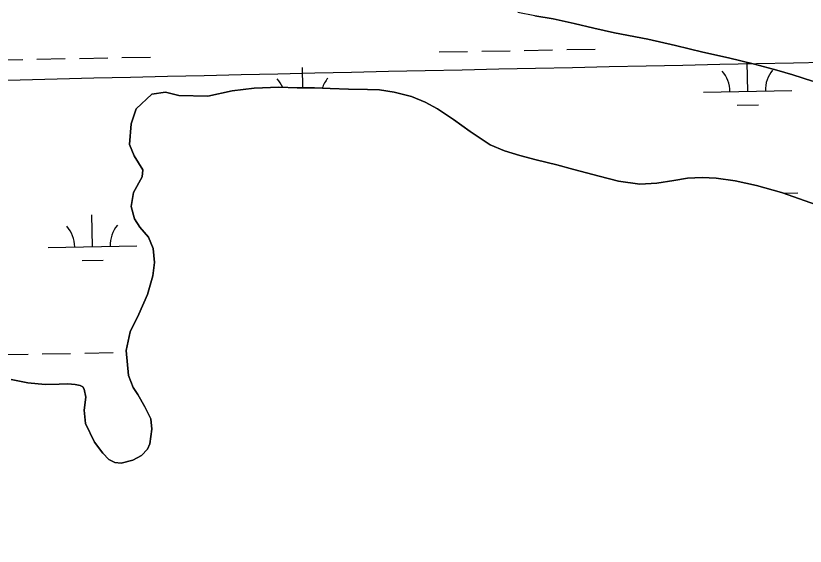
# Model space of a CAD drawing. Extents: x 3914892 to 3953151, y 242587 to 268572.
# Drawn here: x 3947793 to 3948684, y 254080 to 254679 of the extents above; entities that cross this region are included whole.
import ezdxf

# ---------------------------------------------------------------- set-up
doc = ezdxf.new("R2010")
doc.units = 0
for name, color, linetype in [('V-GRID-MAJR', 7, 'Continuous'), ('V-TOPO-SHOR', 7, 'Continuous'), ('V-WETL-SWMP', 7, 'Continuous')]:
    doc.layers.add(name, color=color, linetype=linetype)

msp = doc.modelspace()

# ---------------------------------------------------------------- linework, layer by layer
at = {"layer": 'V-GRID-MAJR'}
msp.add_spline([(3919048.168, 254080.336), (3924366.077, 254173.55000000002), (3929683.974, 254267.537), (3935001.8570000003, 254362.298), (3940319.725, 254457.832), (3945637.58, 254554.14), (3950955.421, 254651.22100000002), (3950955.4220000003, 254651.22100000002)], degree=3, dxfattribs=at)
at = {"layer": 'V-TOPO-SHOR'}
for points in [[(3948714.352, 254597.889), (3948691.88, 254605.063), (3948669.796, 254612.233), (3948651.577, 254617.533), (3948626.245, 254624.226), (3948597.026, 254631.359), (3948568.1890000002, 254637.71), (3948537.419, 254645.255), (3948505.997, 254652.419), (3948468.3510000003, 254659.66700000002), (3948445.204, 254665.032), (3948422.8340000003, 254670.13), (3948399.298, 254675.502), (3948378.593, 254678.891), (3948359.444, 254682.518)], [(3947787.767, 254268.603), (3947806.394, 254264.72400000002), (3947826.083, 254262.90600000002), (3947841.6520000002, 254263.217), (3947851.5160000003, 254263.604), (3947859.808, 254262.975), (3947865.497, 254261.601), (3947868.588, 254260.00400000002), (3947870.113, 254257.64800000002), (3947872.0670000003, 254248.545), (3947870.054, 254233.783), (3947871.674, 254218.976), (3947881.508, 254197.832), (3947890.9420000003, 254185.516), (3947897.847, 254178.159), (3947904.807, 254174.69400000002), (3947911.8000000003, 254174.084), (3947924.818, 254177.541), (3947934.742, 254182.597), (3947941.582, 254189.769), (3947944.259, 254195.959), (3947946.555, 254212.53100000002), (3947945.154, 254224.223), (3947938.592, 254237.799), (3947930.73, 254251.394), (3947925.389, 254259.248), (3947919.861, 254272.81), (3947917.3850000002, 254301.117), (3947922.075, 254322.066), (3947931.682, 254342.173), (3947941.316, 254364.353), (3947947.5670000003, 254385.54200000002), (3947949.324, 254400.564), (3947947.718, 254416.409), (3947942.441, 254429.191), (3947932.9930000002, 254440.47100000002), (3947926.634, 254449.894), (3947923.185, 254463.689), (3947925.731, 254479.48), (3947935.3030000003, 254496.992), (3947936.188, 254505.02000000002), (3947926.282, 254520.71600000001), (3947921.2660000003, 254533.75400000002), (3947922.8740000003, 254557.08000000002), (3947928.5470000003, 254573.866), (3947946.4080000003, 254590.489), (3947961.745, 254592.877), (3947976.736, 254588.787), (3948009.674, 254588.347), (3948036.991, 254594.211), (3948061.6750000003, 254597.25400000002), (3948089.702, 254598.17500000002), (3948110.448, 254597.641), (3948129.904, 254597.641), (3948147.5330000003, 254596.885), (3948168.276, 254596.09100000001), (3948189.798, 254595.544), (3948203.2860000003, 254595.364), (3948219.85, 254592.55000000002), (3948239.245, 254587.88), (3948254.722, 254581.449), (3948268.8880000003, 254573.737), (3948286.627, 254561.828), (3948305.383, 254548.348), (3948328.011, 254533.26), (3948344.264, 254526.557), (3948361.572, 254521.14), (3948380.186, 254516.481), (3948403.198, 254510.726), (3948422.5840000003, 254505.538), (3948451.0160000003, 254497.89500000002), (3948472.9930000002, 254492.415), (3948497.0700000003, 254488.722), (3948516.024, 254490.025), (3948535.259, 254492.882), (3948550.856, 254495.528), (3948567.47, 254496.343), (3948583.284, 254495.614), (3948604.772, 254492.47400000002), (3948628.572, 254487.487), (3948657.002, 254479.584), (3948696.504, 254465.57)]]:
    msp.add_lwpolyline(points, dxfattribs=at)
at = {"layer": 'V-WETL-SWMP'}
for p, q in [((3948378.592, 254678.891), (3948399.299, 254675.50200000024)), ((3948399.299, 254675.50200000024), (3948422.833, 254670.13000000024)), ((3948422.833, 254670.13000000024), (3948445.204, 254665.03300000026)), ((3948445.204, 254665.03300000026), (3948468.35, 254659.66600000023)), ((3948468.35, 254659.66600000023), (3948505.997, 254652.41900000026)), ((3948505.997, 254652.41900000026), (3948537.419, 254645.25500000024)), ((3948537.419, 254645.25500000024), (3948568.188, 254637.71100000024)), ((3948270.555843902, 254638.09859600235), (3948302.5507234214, 254638.6710333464)), ((3948318.548163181, 254638.95725201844), (3948350.5430427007, 254639.52968936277)), ((3948366.540482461, 254639.8159080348), (3948398.5353619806, 254640.3883453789)), ((3948414.532801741, 254640.67456405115), (3948446.5276812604, 254641.24700139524)), ((3948568.188, 254637.71100000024), (3948597.0270000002, 254631.36000000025)), ((3947768.7281567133, 254629.12013092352), (3947800.723036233, 254629.69256826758)), ((3947816.720475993, 254629.97878693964), (3947848.7153555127, 254630.55122428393)), ((3947864.712795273, 254630.83744295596), (3947896.7076747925, 254631.40988030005)), ((3947912.7051145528, 254631.69609897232), (3947944.699994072, 254632.2685363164)), ((3948597.0270000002, 254631.36000000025), (3948626.245, 254624.22600000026)), ((3948618.723974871, 254593.5777357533), (3948618.140225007, 254626.20489878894)), ((3948116.662969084, 254597.64000000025), (3948116.2522956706, 254620.59351013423)), ((3948626.245, 254624.22600000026), (3948651.578, 254617.53300000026)), ((3948651.578, 254617.53300000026), (3948669.795, 254612.23200000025)), ((3948669.795, 254612.23200000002), (3948691.879, 254605.063)), ((3947946.4080000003, 254590.48900000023), (3947928.546, 254573.86600000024)), ((3947961.745, 254592.878), (3947946.4080000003, 254590.48900000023)), ((3947976.736, 254588.787), (3947961.745, 254592.878)), ((3948036.99, 254594.21), (3948009.674, 254588.348)), ((3948061.6750000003, 254597.253), (3948036.99, 254594.21)), ((3948089.703, 254598.176), (3948061.6750000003, 254597.253)), ((3948110.448, 254597.64000000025), (3948089.703, 254598.17600000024)), ((3948129.904, 254597.64000000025), (3948110.448, 254597.64000000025)), ((3948147.534, 254596.88600000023), (3948129.904, 254597.64000000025)), ((3948168.276, 254596.09100000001), (3948147.534, 254596.88600000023)), ((3948189.799, 254595.54400000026), (3948168.276, 254596.09100000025)), ((3948203.2860000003, 254595.364), (3948189.799, 254595.544)), ((3948219.85, 254592.55000000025), (3948203.2860000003, 254595.36400000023)), ((3948239.244, 254587.881), (3948219.85, 254592.55000000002)), ((3948568.731975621, 254592.683302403), (3948668.7159741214, 254594.4721691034)), ((3948009.674, 254588.34800000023), (3947976.736, 254588.787)), ((3948254.722, 254581.449), (3948239.244, 254587.881)), ((3948268.887, 254573.73700000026), (3948254.722, 254581.449)), ((3947928.546, 254573.86600000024), (3947922.875, 254557.08000000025)), ((3948286.627, 254561.82700000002), (3948268.887, 254573.73700000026)), ((3948607.001935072, 254577.93454094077), (3948630.9980947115, 254578.36386894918)), ((3947922.875, 254557.08000000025), (3947921.267, 254533.75400000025)), ((3948305.384, 254548.34700000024), (3948286.627, 254561.82700000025)), ((3948328.011, 254533.259), (3948305.384, 254548.347)), ((3947921.267, 254533.75400000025), (3947926.281, 254520.717)), ((3948344.264, 254526.55700000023), (3948328.011, 254533.25900000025)), ((3947926.281, 254520.717), (3947936.1890000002, 254505.021)), ((3948361.572, 254521.13900000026), (3948344.264, 254526.55700000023)), ((3948380.187, 254516.48), (3948361.572, 254521.13900000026)), ((3948403.198, 254510.72600000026), (3948380.187, 254516.48)), ((3948422.5840000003, 254505.53900000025), (3948403.198, 254510.72600000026)), ((3947936.1890000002, 254505.021), (3947935.3030000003, 254496.99100000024)), ((3948451.017, 254497.896), (3948422.5840000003, 254505.53900000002)), ((3947935.3030000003, 254496.99100000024), (3947925.731, 254479.47900000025)), ((3948472.994, 254492.415), (3948451.017, 254497.896)), ((3948497.069, 254488.72200000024), (3948472.994, 254492.41500000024)), ((3948535.258, 254492.88200000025), (3948516.023, 254490.02500000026)), ((3948550.8570000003, 254495.527), (3948535.258, 254492.882)), ((3948567.47, 254496.34300000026), (3948550.8570000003, 254495.527)), ((3948583.284, 254495.614), (3948567.47, 254496.34300000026)), ((3948604.773, 254492.47400000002), (3948583.284, 254495.614)), ((3948628.572, 254487.48700000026), (3948604.773, 254492.47400000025)), ((3948516.023, 254490.02500000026), (3948497.069, 254488.72200000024)), ((3948657.002, 254479.58500000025), (3948628.572, 254487.48700000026)), ((3947925.731, 254479.47900000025), (3947923.186, 254463.68900000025)), ((3948696.504, 254465.56900000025), (3948657.002, 254479.58500000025)), ((3948659.0756971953, 254478.84921599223), (3948675.3721639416, 254479.14078471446)), ((3947923.186, 254463.68900000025), (3947926.634, 254449.89400000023)), ((3947879.35826223, 254418.46144749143), (3947878.714270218, 254454.4556869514)), ((3947926.634, 254449.89400000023), (3947932.9930000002, 254440.47100000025)), ((3947932.9930000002, 254440.47100000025), (3947942.441, 254429.19000000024)), ((3947942.441, 254429.19000000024), (3947947.718, 254416.40900000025)), ((3947829.3662629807, 254417.5670141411), (3947929.3502614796, 254419.35588084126)), ((3947947.718, 254416.40900000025), (3947949.323, 254400.56400000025)), ((3947867.6362224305, 254402.81825267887), (3947891.63238207, 254403.24758068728)), ((3947949.323, 254400.56400000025), (3947947.566, 254385.54200000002)), ((3947947.566, 254385.54200000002), (3947941.3170000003, 254364.354)), ((3947941.3170000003, 254364.354), (3947931.683, 254342.17300000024)), ((3947931.683, 254342.17300000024), (3947922.076, 254322.06700000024)), ((3947922.076, 254322.06700000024), (3947917.386, 254301.11800000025)), ((3947774.679269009, 254296.49836391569), (3947806.6741485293, 254297.07080125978)), ((3947822.671588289, 254297.3570199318), (3947854.6664678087, 254297.9294572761)), ((3947870.6639075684, 254298.21567594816), (3947902.6587870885, 254298.78811329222)), ((3947917.386, 254301.11800000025), (3947919.862, 254272.80900000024)), ((3947919.862, 254272.80900000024), (3947925.389, 254259.24700000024)), ((3947806.394, 254264.72400000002), (3947787.768, 254268.60400000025)), ((3947826.0840000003, 254262.905), (3947806.394, 254264.72400000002)), ((3947841.653, 254263.21700000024), (3947826.0840000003, 254262.90500000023)), ((3947851.5160000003, 254263.604), (3947841.653, 254263.21700000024)), ((3947859.808, 254262.975), (3947851.5160000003, 254263.604)), ((3947865.497, 254261.602), (3947859.808, 254262.975)), ((3947868.588, 254260.00400000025), (3947865.497, 254261.602)), ((3947870.114, 254257.649), (3947868.588, 254260.00400000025)), ((3947872.0670000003, 254248.54400000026), (3947870.114, 254257.649)), ((3947925.389, 254259.24700000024), (3947930.731, 254251.393)), ((3947930.731, 254251.393), (3947938.592, 254237.799)), ((3947870.055, 254233.78400000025), (3947872.0670000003, 254248.54400000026)), ((3947871.673, 254218.976), (3947870.055, 254233.78400000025)), ((3947938.592, 254237.799), (3947945.1550000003, 254224.222)), ((3947945.1550000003, 254224.222), (3947946.556, 254212.53)), ((3947881.508, 254197.833), (3947871.673, 254218.976)), ((3947946.556, 254212.53), (3947944.2600000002, 254195.95900000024)), ((3947890.9420000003, 254185.51500000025), (3947881.508, 254197.833)), ((3947941.583, 254189.76900000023), (3947934.7430000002, 254182.59700000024)), ((3947944.2600000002, 254195.95900000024), (3947941.583, 254189.76900000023)), ((3947897.848, 254178.16000000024), (3947890.9420000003, 254185.51500000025)), ((3947934.7430000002, 254182.59700000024), (3947924.818, 254177.54100000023)), ((3947904.806, 254174.695), (3947897.848, 254178.16000000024)), ((3947911.801, 254174.08300000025), (3947904.806, 254174.69500000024)), ((3947924.818, 254177.54100000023), (3947911.801, 254174.08300000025))]:
    msp.add_line(p, q, dxfattribs=at)
for centre, radius, start, end in [((3948563.4813848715, 254593.06424047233), 35.24628790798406, 0.25317973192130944, 41.79683806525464), ((3948673.949577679, 254595.04068544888), 35.24628790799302, 140.25317672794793, 181.79683506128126), ((3948061.653697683, 254584.0857753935), 35.24628790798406, 23.366296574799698, 41.79683806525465), ((3948172.12189049, 254586.06222037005), 35.24628790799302, 140.2531767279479, 161.4697315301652), ((3947824.11567223, 254417.94795221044), 35.24628790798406, 0.25317973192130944, 41.79683806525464), ((3947934.583865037, 254419.924397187), 35.24628790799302, 140.25317672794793, 181.79683506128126)]:
    msp.add_arc(centre, radius, start, end, dxfattribs=at)

doc.saveas('drawing.dxf')
